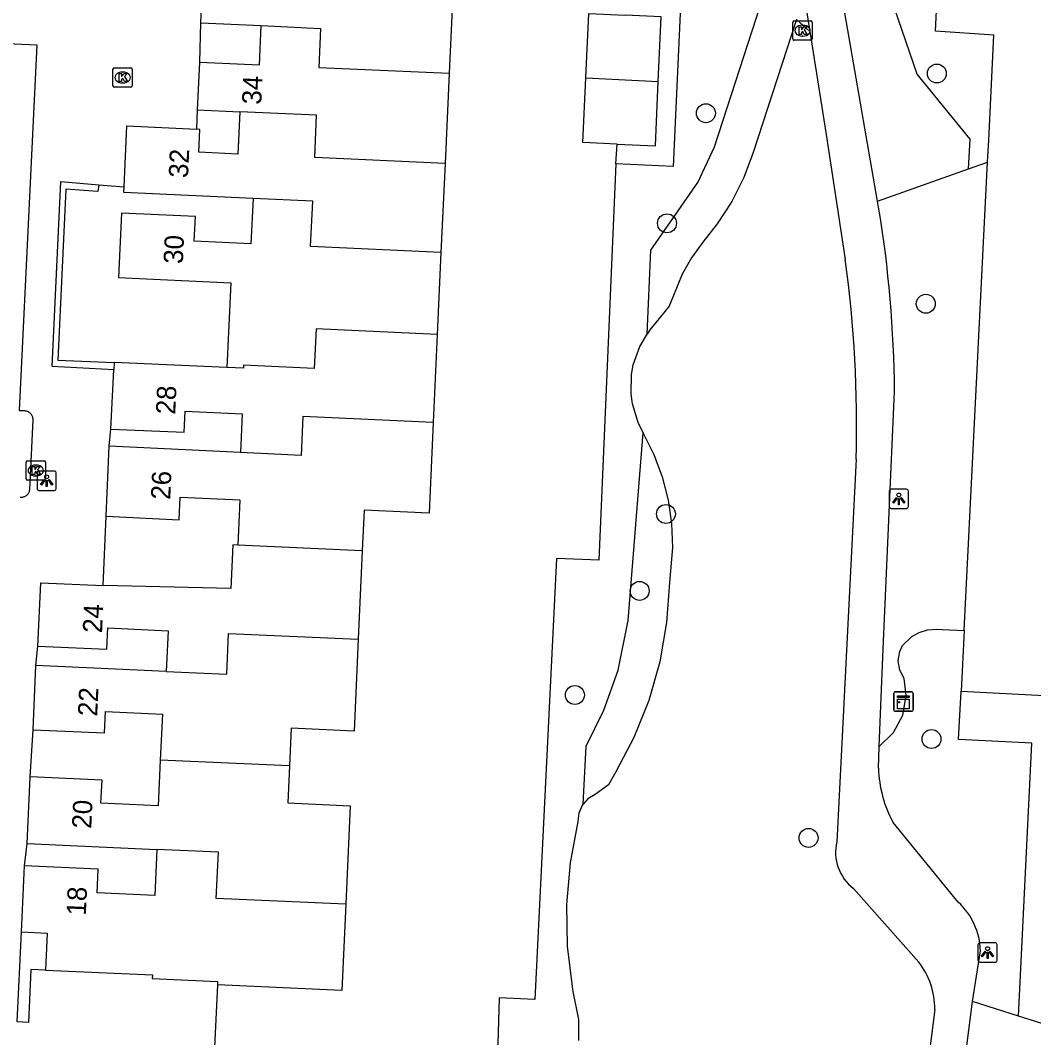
# Model space of a CAD drawing. Extents: x 162990 to 165007, y 383433 to 384336.
# Drawn here: x 164536.5 to 164588.9, y 383787.4 to 383840 of the extents above; entities that cross this region are included whole.
import ezdxf

# ---------------------------------------------------------------- set-up
doc = ezdxf.new("R2010")
doc.units = 0
for name, color, linetype in [('IMGEO_Boom', 7, 'Continuous'), ('IMGEO_Groenvoorziening', 7, 'Continuous'), ('IMGEO_Kast', 7, 'Continuous'), ('IMGEO_Kolk', 7, 'Continuous'), ('IMGEO_Lichtpunt', 7, 'Continuous'), ('IMGEO_Muur', 7, 'Continuous'), ('IMGEO_Pand', 7, 'Continuous'), ('IMGEO_Pand_nummerreeks', 7, 'Continuous'), ('IMGEO_Voetpad_gesloten', 7, 'Continuous'), ('IMGEO_Voetpad_open', 7, 'Continuous')]:
    doc.layers.add(name, color=color, linetype=linetype)

msp = doc.modelspace()

# ---------------------------------------------------------------- linework, layer by layer
at = {"layer": 'IMGEO_Boom'}
for centre in [(164583.924, 383837.256), (164571.987, 383835.203), (164569.975, 383829.516), (164583.353, 383825.36), (164569.92, 383814.498), (164568.561, 383810.522), (164565.213, 383805.145), (164583.648, 383802.869), (164577.294, 383797.759)]:
    msp.add_circle(centre, 0.489, dxfattribs=at)
at = {"layer": 'IMGEO_Groenvoorziening'}
for points in [[(164585.562, 383832.333), (164585.65, 383833.863), (164582.899, 383837.222), (164581.736, 383840.628), (164580.921, 383843.217), (164580.381, 383845.876), (164580.147, 383848.098), (164580.042, 383850.92), (164580.233, 383853.738), (164580.412, 383854.98), (164579.848, 383855.828), (164579.375, 383856.731), (164578.999, 383857.679), (164578.725, 383858.66), (164578.591, 383859.49)], [(164586.549, 383832.684), (164586.606, 383833.815), (164586.878, 383839.241), (164583.848, 383839.44), (164584.817, 383859.191)], [(164568.957, 383823.796), (164569.145, 383828.128), (164571.576, 383831.628), (164572.439, 383833.474), (164575.035, 383841.488)], [(164576.666, 383840.042), (164574.435, 383833.177), (164573.945, 383831.883), (164573.323, 383830.647), (164572.574, 383829.482), (164571.825, 383828.535), (164571.245, 383827.741), (164570.751, 383826.891), (164570.093, 383825.237), (164569.418, 383824.4), (164569.091, 383824.015), (164568.957, 383823.796)], [(164567.336, 383832.586), (164566.45, 383812.115), (164564.27, 383812.205), (164563.148, 383789.407), (164561.306, 383789.496), (164561.165, 383784.742), (164555.475, 383784.984), (164555.335, 383781.748)], [(164585.334, 383808.477), (164586.549, 383832.684)], [(164585.562, 383832.333), (164586.549, 383832.684)], [(164580.863, 383830.661), (164585.562, 383832.333)], [(164568.737, 383818.698), (164568.476, 383819.226), (164568.186, 383820.193), (164568.118, 383820.694), (164568.142, 383821.703), (164568.232, 383822.2), (164568.566, 383823.153), (164568.957, 383823.796)], [(164568.737, 383818.698), (164568.749, 383818.674), (164569.296, 383817.569), (164569.724, 383816.413), (164570.03, 383815.218), (164570.208, 383813.998), (164570.258, 383812.766), (164570.096, 383810.95), (164569.957, 383808.888), (164569.603, 383806.852), (164569.038, 383804.864), (164568.269, 383802.946), (164567.338, 383801.178), (164566.954, 383800.496), (164566.257, 383799.999), (164565.885, 383799.777), (164565.647, 383799.505)], [(164565.647, 383799.505), (164565.795, 383802.504), (164566.707, 383804.357), (164567.447, 383806.424), (164567.964, 383808.995), (164568.737, 383818.698)], [(164580.948, 383802.483), (164581.684, 383803.2), (164582.162, 383804.11), (164582.336, 383805.123), (164582.229, 383805.996), (164582.007, 383806.43), (164581.93, 383806.911), (164582.005, 383807.392), (164582.142, 383807.698), (164582.625, 383808.163), (164583.018, 383808.38), (164583.447, 383808.51), (164583.972, 383808.545), (164584.201, 383808.534), (164585.334, 383808.477)], [(164585.334, 383808.477), (164585.177, 383805.338)], [(164588.153, 383788.553), (164588.837, 383802.648), (164585.052, 383802.841), (164585.177, 383805.338)], [(164585.177, 383805.338), (164591.455, 383805.018), (164590.635, 383788.115)], [(164565.417, 383787.295), (164565.424, 383788.374), (164565.124, 383789.83), (164564.828, 383792.153), (164564.79, 383794.319), (164564.978, 383796.477), (164565.391, 383798.604), (164565.429, 383799.053), (164565.6, 383799.451), (164565.647, 383799.505)], [(164588.153, 383788.553), (164585.761, 383789.305)], [(164590.635, 383788.115), (164589.351, 383788.177), (164588.153, 383788.553)]]:
    msp.add_lwpolyline(points, dxfattribs=at)
at = {"layer": 'IMGEO_Kast'}
for p, q in [((164581.697, 383804.382), (164581.697, 383805.223)), ((164581.697, 383805.223), (164581.697, 383804.382)), ((164581.772, 383805.307), (164582.613, 383805.307)), ((164582.613, 383805.307), (164581.772, 383805.307)), ((164582.697, 383805.232), (164582.697, 383804.391)), ((164582.697, 383804.391), (164582.697, 383805.232)), ((164582.622, 383804.307), (164581.781, 383804.307)), ((164581.781, 383804.307), (164582.622, 383804.307))]:
    msp.add_line(p, q, dxfattribs=at)
for points in [[(164581.892, 383805.097), (164582.492, 383805.097), (164582.492, 383805.012), (164581.892, 383805.012), (164581.892, 383805.097)], [(164581.892, 383804.922), (164582.492, 383804.922), (164582.492, 383804.433), (164581.892, 383804.433), (164581.892, 383804.922)]]:
    msp.add_lwpolyline(points, dxfattribs=at)
msp.add_circle((164581.976, 383804.771), 0.0377, dxfattribs=at)
for centre, start, end in [((164581.775, 383805.229), 92.4484, 184.2845), ((164581.775, 383805.229), 92.4484, 184.2845), ((164582.619, 383805.229), 2.4484, 94.2845), ((164582.619, 383805.229), 2.4484, 94.2845), ((164581.775, 383804.385), 182.4484, 274.2845), ((164581.775, 383804.385), 182.4484, 274.2845), ((164582.619, 383804.385), 272.4484, 4.2845), ((164582.619, 383804.385), 272.4484, 4.2845)]:
    msp.add_arc(centre, 0.0779, start, end, dxfattribs=at)
at = {"layer": 'IMGEO_Kolk'}
for p, q in [((164576.481, 383839.045), (164576.481, 383839.897)), ((164576.556, 383839.971), (164577.408, 383839.971)), ((164577.482, 383839.897), (164577.482, 383839.045)), ((164576.969, 383839.751), (164576.994, 383839.751)), ((164577.408, 383838.971), (164576.556, 383838.971)), ((164576.992, 383839.191), (164576.967, 383839.191)), ((164541.334, 383836.624), (164541.334, 383837.476)), ((164541.409, 383837.55), (164542.261, 383837.55)), ((164541.822, 383837.33), (164541.847, 383837.33)), ((164542.335, 383837.476), (164542.335, 383836.624)), ((164541.845, 383836.77), (164541.82, 383836.77)), ((164542.261, 383836.55), (164541.409, 383836.55)), ((164536.844, 383816.319), (164536.844, 383817.171)), ((164536.919, 383817.245), (164537.771, 383817.245)), ((164537.845, 383817.171), (164537.845, 383816.319)), ((164537.332, 383817.025), (164537.357, 383817.025)), ((164537.771, 383816.245), (164536.919, 383816.245)), ((164537.355, 383816.465), (164537.33, 383816.465))]:
    msp.add_line(p, q, dxfattribs=at)
for points in [[(164576.481, 383839.045), (164576.481, 383839.897)], [(164576.556, 383839.971), (164577.408, 383839.971)], [(164577.482, 383839.897), (164577.482, 383839.045)], [(164576.802, 383839.671), (164576.925, 383839.671), (164576.925, 383839.52), (164577.055, 383839.671), (164577.219, 383839.671), (164577.073, 383839.52), (164577.226, 383839.271), (164577.074, 383839.271), (164576.989, 383839.435), (164576.925, 383839.368), (164576.925, 383839.271), (164576.802, 383839.271), (164576.802, 383839.671)], [(164577.408, 383838.971), (164576.556, 383838.971)], [(164541.334, 383836.624), (164541.334, 383837.476)], [(164541.409, 383837.55), (164542.261, 383837.55)], [(164541.655, 383837.25), (164541.778, 383837.25), (164541.778, 383837.099), (164541.908, 383837.25), (164542.072, 383837.25), (164541.926, 383837.099), (164542.079, 383836.85), (164541.927, 383836.85), (164541.842, 383837.014), (164541.778, 383836.947), (164541.778, 383836.85), (164541.655, 383836.85), (164541.655, 383837.25)], [(164542.335, 383837.476), (164542.335, 383836.624)], [(164542.261, 383836.55), (164541.409, 383836.55)], [(164536.844, 383816.319), (164536.844, 383817.171)], [(164536.919, 383817.245), (164537.771, 383817.245)], [(164537.845, 383817.171), (164537.845, 383816.319)], [(164537.165, 383816.945), (164537.288, 383816.945), (164537.288, 383816.794), (164537.418, 383816.945), (164537.582, 383816.945), (164537.436, 383816.794), (164537.589, 383816.545), (164537.437, 383816.545), (164537.352, 383816.709), (164537.288, 383816.642), (164537.288, 383816.545), (164537.165, 383816.545), (164537.165, 383816.945)], [(164537.771, 383816.245), (164536.919, 383816.245)]]:
    msp.add_lwpolyline(points, dxfattribs=at)
for centre, start, end in [((164576.558, 383839.895), 91.552, 178.448), ((164576.558, 383839.895), 91.552, 178.448), ((164577.406, 383839.895), 1.552, 88.448), ((164577.406, 383839.895), 1.552, 88.448), ((164576.558, 383839.047), 181.552, 268.448), ((164576.558, 383839.047), 181.552, 268.448), ((164577.406, 383839.047), 271.552, 358.448), ((164577.406, 383839.047), 271.552, 358.448), ((164541.411, 383837.474), 91.552, 178.448), ((164541.411, 383837.474), 91.552, 178.448), ((164542.259, 383837.474), 1.552, 88.448), ((164542.259, 383837.474), 1.552, 88.448), ((164541.411, 383836.626), 181.552, 268.448), ((164541.411, 383836.626), 181.552, 268.448), ((164542.259, 383836.626), 271.552, 358.448), ((164542.259, 383836.626), 271.552, 358.448), ((164536.921, 383817.169), 91.552, 178.448), ((164536.921, 383817.169), 91.552, 178.448), ((164537.769, 383817.169), 1.552, 88.448), ((164537.769, 383817.169), 1.552, 88.448), ((164536.921, 383816.321), 181.552, 268.448), ((164536.921, 383816.321), 181.552, 268.448), ((164537.769, 383816.321), 271.552, 358.448), ((164537.769, 383816.321), 271.552, 358.448)]:
    msp.add_arc(centre, 0.0765, start, end, dxfattribs=at)
for centre, major_axis, ratio, start_param, end_param in [((164576.968, 383839.471), (-0.387, 0.002), 0.722429, 4.712389, 7.853982), ((164576.993, 383839.471), (-0.39, 0.002), 0.717154, 1.570796, 4.712389), ((164541.821, 383837.05), (-0.387, 0.002), 0.722429, 4.712389, 7.853982), ((164541.846, 383837.05), (-0.39, 0.002), 0.717154, 1.570796, 4.712389), ((164537.331, 383816.745), (-0.387, 0.002), 0.722429, 4.712389, 7.853982), ((164537.356, 383816.745), (-0.39, 0.002), 0.717154, 1.570796, 4.712389)]:
    msp.add_ellipse(centre, major_axis=major_axis, ratio=ratio, start_param=start_param, end_param=end_param, dxfattribs=at)
at = {"layer": 'IMGEO_Lichtpunt'}
for p, q in [((164538.31, 383816.713), (164537.502, 383816.713)), ((164538.31, 383816.713), (164537.502, 383816.713)), ((164537.408, 383816.618), (164537.408, 383815.811)), ((164537.408, 383816.618), (164537.408, 383815.811)), ((164538.404, 383815.811), (164538.404, 383816.618)), ((164538.404, 383815.811), (164538.404, 383816.618)), ((164537.502, 383815.717), (164538.31, 383815.717)), ((164537.502, 383815.717), (164538.31, 383815.717)), ((164581.462, 383815.683), (164581.462, 383814.876)), ((164581.462, 383815.683), (164581.462, 383814.876)), ((164582.364, 383815.778), (164581.556, 383815.778)), ((164582.364, 383815.778), (164581.556, 383815.778)), ((164582.458, 383814.876), (164582.458, 383815.683)), ((164582.458, 383814.876), (164582.458, 383815.683)), ((164581.556, 383814.782), (164582.364, 383814.782)), ((164581.556, 383814.782), (164582.364, 383814.782)), ((164586.048, 383792.243), (164586.048, 383791.436)), ((164586.048, 383792.243), (164586.048, 383791.436)), ((164586.95, 383792.338), (164586.142, 383792.338)), ((164586.95, 383792.338), (164586.142, 383792.338)), ((164587.044, 383791.436), (164587.044, 383792.243)), ((164587.044, 383791.436), (164587.044, 383792.243)), ((164586.142, 383791.342), (164586.95, 383791.342)), ((164586.142, 383791.342), (164586.95, 383791.342))]:
    msp.add_line(p, q, dxfattribs=at)
for points in [[(164537.782, 383816.282), (164537.821, 383816.254), (164537.633, 383815.992), (164537.595, 383816.019), (164537.782, 383816.282)], [(164537.884, 383816.234), (164537.931, 383816.234), (164537.931, 383815.912), (164537.884, 383815.912), (164537.884, 383816.234)], [(164537.994, 383816.254), (164538.032, 383816.281), (164538.219, 383816.019), (164538.18, 383815.991), (164537.994, 383816.254)], [(164581.836, 383815.347), (164581.875, 383815.319), (164581.687, 383815.057), (164581.649, 383815.084), (164581.836, 383815.347)], [(164581.938, 383815.299), (164581.985, 383815.299), (164581.985, 383814.977), (164581.938, 383814.977), (164581.938, 383815.299)], [(164582.048, 383815.319), (164582.086, 383815.346), (164582.273, 383815.084), (164582.234, 383815.056), (164582.048, 383815.319)], [(164586.422, 383791.907), (164586.461, 383791.879), (164586.273, 383791.617), (164586.235, 383791.644), (164586.422, 383791.907)], [(164586.524, 383791.859), (164586.571, 383791.859), (164586.571, 383791.537), (164586.524, 383791.537), (164586.524, 383791.859)], [(164586.634, 383791.879), (164586.672, 383791.906), (164586.859, 383791.644), (164586.82, 383791.616), (164586.634, 383791.879)]]:
    msp.add_lwpolyline(points, dxfattribs=at)
for centre in [(164537.907, 383816.416), (164581.961, 383815.481), (164586.547, 383792.041)]:
    msp.add_circle(centre, 0.0994, dxfattribs=at)
for centre, start, end in [((164537.502, 383816.618), 90, 180), ((164537.502, 383816.618), 90, 180), ((164538.31, 383816.618), 0, 90), ((164538.31, 383816.618), 0, 90), ((164537.502, 383815.811), 180, 270), ((164537.502, 383815.811), 180, 270), ((164538.31, 383815.811), 270, 0), ((164538.31, 383815.811), 270, 360), ((164581.556, 383815.683), 90, 180), ((164581.556, 383815.683), 90, 180), ((164582.364, 383815.683), 0, 90), ((164582.364, 383815.683), 0, 90), ((164581.556, 383814.876), 180, 270), ((164581.556, 383814.876), 180, 270), ((164582.364, 383814.876), 270, 0), ((164582.364, 383814.876), 270, 360), ((164586.142, 383792.243), 90, 180), ((164586.142, 383792.243), 90, 180), ((164586.95, 383792.243), 0, 90), ((164586.95, 383792.243), 0, 90), ((164586.142, 383791.436), 180, 270), ((164586.142, 383791.436), 180, 270), ((164586.95, 383791.436), 270, 0), ((164586.95, 383791.436), 270, 360)]:
    msp.add_arc(centre, 0.0946, start, end, dxfattribs=at)
at = {"layer": 'IMGEO_Muur'}
for points in [[(164541.377, 383821.938), (164538.194, 383822.119), (164538.648, 383831.672), (164540.607, 383831.513)], [(164540.607, 383831.513), (164540.552, 383831.157), (164538.893, 383831.279), (164538.476, 383822.442), (164541.396, 383822.332)]]:
    msp.add_lwpolyline(points, dxfattribs=at)
at = {"layer": 'IMGEO_Pand'}
for points in [[(164545.987, 383842.296), (164549.168, 383842.15), (164549.277, 383844.525), (164552.544, 383844.376), (164552.59, 383845.375), (164559.073, 383845.079), (164558.716, 383837.266)], [(164545.876, 383839.874), (164545.987, 383842.296)], [(164565.781, 383837.025), (164565.933, 383840.361), (164567.814, 383840.275)], [(164545.876, 383839.874), (164549.004, 383839.73)], [(164569.524, 383836.852), (164569.677, 383840.19), (164567.814, 383840.275)], [(164545.817, 383837.85), (164548.911, 383837.709), (164549.004, 383839.73)], [(164549.004, 383839.73), (164552.069, 383839.588), (164551.977, 383837.571), (164558.716, 383837.266)], [(164545.704, 383835.372), (164545.817, 383837.85)], [(164558.716, 383837.266), (164558.502, 383832.608)], [(164567.391, 383833.608), (164565.628, 383833.689), (164565.781, 383837.025)], [(164565.781, 383837.025), (164569.524, 383836.852)], [(164567.391, 383833.608), (164569.372, 383833.517), (164569.524, 383836.852)], [(164547.887, 383835.272), (164547.787, 383833.092), (164545.771, 383833.184), (164545.825, 383834.372), (164545.664, 383834.379)], [(164545.704, 383835.372), (164547.887, 383835.272)], [(164558.502, 383832.608), (164551.763, 383832.913), (164551.863, 383835.096), (164547.887, 383835.272)], [(164541.909, 383831.394), (164542.053, 383834.545), (164545.664, 383834.379)], [(164558.502, 383832.608), (164558.292, 383828.002)], [(164548.576, 383830.798), (164541.896, 383831.104), (164541.909, 383831.394)], [(164548.576, 383830.798), (164548.469, 383828.454), (164545.54, 383828.588), (164545.598, 383829.861), (164541.781, 383830.036), (164541.629, 383826.713), (164547.427, 383826.448), (164547.227, 383822.064)], [(164558.292, 383828.002), (164551.552, 383828.313), (164551.66, 383830.659), (164548.576, 383830.798)], [(164558.292, 383828.002), (164558.098, 383823.772)], [(164558.098, 383823.772), (164551.833, 383824.058), (164551.74, 383822.015), (164548.085, 383822.18), (164548.075, 383822.025), (164547.227, 383822.064)], [(164558.098, 383823.772), (164557.89, 383819.228)], [(164541.227, 383818.876), (164541.377, 383821.938)], [(164541.396, 383822.332), (164541.377, 383821.938)], [(164547.227, 383822.064), (164541.396, 383822.332)], [(164541.227, 383818.876), (164545.013, 383818.718), (164545.063, 383819.814), (164548.015, 383819.679), (164547.923, 383817.677)], [(164557.89, 383819.228), (164551.15, 383819.536), (164551.058, 383817.527), (164547.923, 383817.677)], [(164557.89, 383819.228), (164557.676, 383814.541), (164554.317, 383814.695), (164554.221, 383812.597)], [(164540.975, 383814.376), (164541.132, 383817.996)], [(164547.923, 383817.677), (164541.132, 383817.996)], [(164540.975, 383814.376), (164544.752, 383814.203), (164544.805, 383815.361), (164547.888, 383815.22), (164547.781, 383812.89)], [(164547.781, 383812.89), (164547.525, 383812.902), (164547.422, 383810.651), (164540.829, 383810.797)], [(164554.221, 383812.597), (164547.781, 383812.89)], [(164554.221, 383812.597), (164554.012, 383808.024)], [(164537.454, 383807.67), (164537.604, 383810.945), (164540.829, 383810.797)], [(164537.454, 383807.67), (164541.016, 383807.507), (164541.066, 383808.607), (164544.186, 383808.464), (164544.089, 383806.353)], [(164544.089, 383806.353), (164547.214, 383806.214), (164547.312, 383808.325), (164554.012, 383808.024)], [(164554.012, 383808.024), (164553.795, 383803.274), (164550.551, 383803.422), (164550.462, 383801.482)], [(164537.203, 383803.35), (164537.354, 383806.661)], [(164544.089, 383806.353), (164537.354, 383806.661)], [(164537.203, 383803.35), (164540.9, 383803.181), (164540.951, 383804.291), (164543.89, 383804.157), (164543.781, 383801.785)], [(164543.781, 383801.785), (164543.673, 383799.416), (164540.714, 383799.551), (164540.769, 383800.742), (164537.052, 383800.912)], [(164550.462, 383801.482), (164543.781, 383801.785)], [(164550.462, 383801.482), (164550.374, 383799.567), (164553.596, 383799.42), (164553.364, 383794.332)], [(164536.895, 383797.47), (164537.052, 383800.912)], [(164536.895, 383797.47), (164543.606, 383797.163)], [(164543.606, 383797.163), (164543.497, 383794.778), (164540.52, 383794.914), (164540.576, 383796.15), (164536.764, 383796.325)], [(164553.364, 383794.332), (164546.675, 383794.636), (164546.786, 383797.02), (164543.606, 383797.163)], [(164536.608, 383792.907), (164536.764, 383796.325)], [(164553.364, 383794.332), (164553.16, 383789.873), (164546.734, 383790.167)], [(164536.608, 383792.907), (164537.933, 383792.846), (164537.845, 383790.93)], [(164537.845, 383790.93), (164537.096, 383790.964), (164536.971, 383788.224), (164536.375, 383788.252)], [(164537.845, 383790.93), (164543.371, 383790.677), (164543.362, 383790.496), (164546.743, 383790.343), (164546.734, 383790.167)], [(164546.734, 383790.167), (164546.521, 383785.516)]]:
    msp.add_lwpolyline(points, dxfattribs=at)
at = {"layer": 'IMGEO_Voetpad_gesloten'}
for points in [[(164580.863, 383830.661), (164578.518, 383844.189), (164577.598, 383850.489), (164576.723, 383857.668)], [(164576.785, 383842.963), (164577.352, 383839.434)], [(164576.666, 383840.042), (164577.352, 383839.434)], [(164577.352, 383839.434), (164578.2, 383834.106), (164579.191, 383827.642)], [(164580.917, 383830.35), (164580.863, 383830.661)], [(164580.948, 383802.483), (164581.152, 383807.537), (164581.735, 383820.82)], [(164579.75, 383817.328), (164578.757, 383797.561)], [(164580.901, 383801.367), (164580.948, 383802.483)], [(164585.027, 383794.442), (164581.664, 383798.549)], [(164579.619, 383795.152), (164582.991, 383791.34)], [(164585.761, 383789.305), (164586.182, 383791.922)], [(164580.982, 383751.865), (164585.761, 383789.305)], [(164583.814, 383788.901), (164578.842, 383750)]]:
    msp.add_lwpolyline(points, dxfattribs=at)
for centre, radius, start, end in [((164521.03, 383820.41), 60.706, 0.3874, 9.42443), ((164518.445, 383819.178), 61.333, 358.27192, 7.93266), ((164587.311, 383801.59), 6.414, 181.9959, 208.3044), ((164581.009, 383797.008), 2.319, 166.2079, 233.1691), ((164582.643, 383791.825), 3.54, 1.5762, 47.6709), ((164579.999, 383788.972), 3.816, 358.9355, 38.3567)]:
    msp.add_arc(centre, radius, start, end, dxfattribs=at)
at = {"layer": 'IMGEO_Voetpad_open'}
for points in [[(164569.843, 383845.554), (164569.699, 383842.705), (164570.7, 383841.506), (164570.289, 383832.449), (164567.336, 383832.586)], [(164545.817, 383837.85), (164545.876, 383839.874)], [(164533.149, 383838.936), (164537.396, 383838.732), (164536.484, 383819.852)], [(164545.664, 383834.379), (164545.704, 383835.372)], [(164567.336, 383832.586), (164567.391, 383833.608)], [(164540.607, 383831.513), (164541.909, 383831.394)], [(164536.484, 383819.852), (164536.758, 383819.838), (164536.797, 383819.834), (164536.836, 383819.827), (164536.875, 383819.817), (164536.912, 383819.803), (164536.948, 383819.786), (164536.983, 383819.766), (164537.015, 383819.743), (164537.045, 383819.717), (164537.073, 383819.689), (164537.099, 383819.658), (164537.121, 383819.626), (164537.141, 383819.591), (164537.157, 383819.555), (164537.17, 383819.517), (164537.18, 383819.479), (164537.186, 383819.439), (164537.189, 383819.4), (164537.189, 383819.36), (164537.023, 383815.763), (164537.018, 383815.724), (164537.01, 383815.686), (164536.999, 383815.648), (164536.984, 383815.611), (164536.967, 383815.576), (164536.946, 383815.543), (164536.923, 383815.511), (164536.896, 383815.482), (164536.868, 383815.455), (164536.837, 383815.43), (164536.804, 383815.409), (164536.769, 383815.39), (164536.733, 383815.375), (164536.696, 383815.362), (164536.657, 383815.353), (164536.618, 383815.348), (164536.579, 383815.345), (164536.54, 383815.347)], [(164541.132, 383817.996), (164541.227, 383818.876)], [(164540.829, 383810.797), (164540.975, 383814.376)], [(164537.354, 383806.661), (164537.454, 383807.67)], [(164537.052, 383800.912), (164537.203, 383803.35)], [(164536.764, 383796.325), (164536.895, 383797.47)], [(164536.375, 383788.252), (164536.608, 383792.907)]]:
    msp.add_lwpolyline(points, dxfattribs=at)

# ---------------------------------------------------------------- texts
at = {"layer": 'IMGEO_Pand_nummerreeks'}
for s, rotation, p in [('34', 87.3875, (164548.998, 383835.636)), ('32', 87.3875, (164545.212, 383831.846)), ('30', 87.381, (164544.944, 383827.402)), ('28', 87.2004, (164544.548, 383819.621)), ('26', 87.5166, (164544.294, 383815.218)), ('24', 87.3776, (164540.768, 383808.332)), ('22', 87.3888, (164540.517, 383804.027)), ('20', 87.3884, (164540.212, 383798.219)), ('18', 87.3868, (164539.929, 383793.735))]:
    msp.add_text(s, height=1, rotation=rotation, dxfattribs=at).set_placement(p)

doc.saveas('drawing.dxf')
